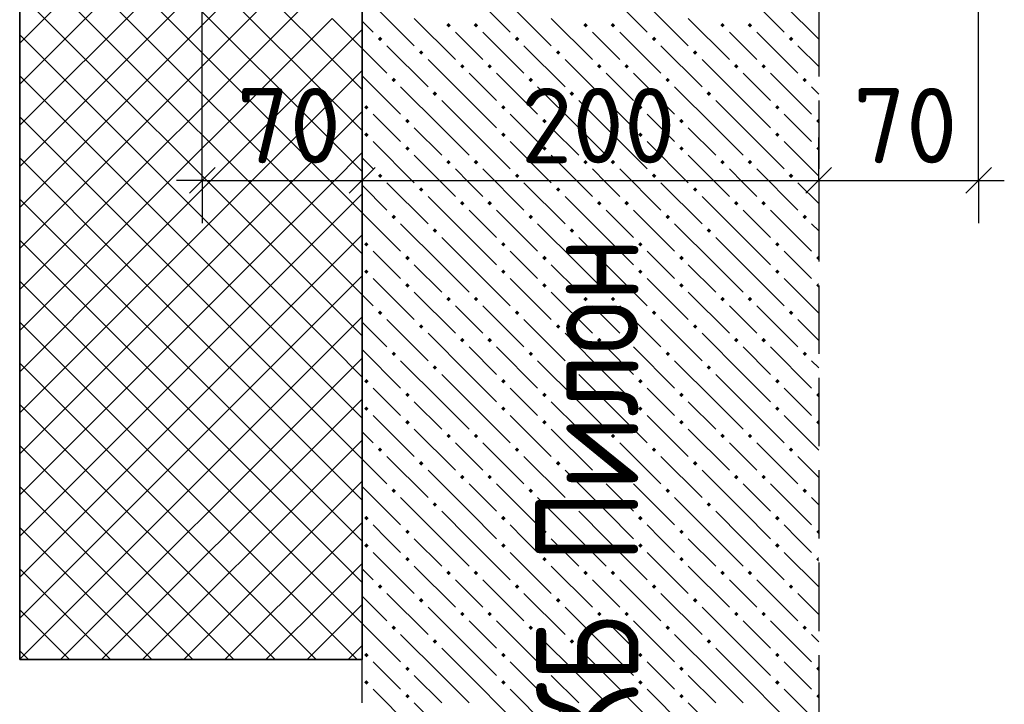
# Model space of a CAD drawing. Header units: millimetres. Extents: x 40580 to 1930067, y -240640 to 81020.
# Tile 385 of 656: x 1108985 to 1111860, y -203532 to -201532. Entities that reach past the tile are written whole.
import ezdxf

# ---------------------------------------------------------------- set-up
doc = ezdxf.new("R2010")
doc.units = ezdxf.units.MM
doc.linetypes.add('______2', pattern=[270, 200, -70])
for name, color, linetype, lineweight in [('Standard', 7, 'Continuous', 25), ('ЖБ Перекрытие верхний уровень', 7, 'Continuous', 35), ('Примечания', 7, 'Continuous', 13)]:
    doc.layers.add(name, color=color, linetype=linetype, lineweight=lineweight)
doc.layers.add('Стилевая поверхн.', color=7, linetype='Continuous')
doc.styles.add('GOST 2.304', font='isocpeur.ttf', dxfattribs={"width": 0.8})
doc.styles.add('ISOCPEUR', font='isocpeur.ttf')

msp = doc.modelspace()

# ---------------------------------------------------------------- hatches: boundary and pattern name
at = {"layer": 'Стилевая поверхн.', "linetype": 'Continuous', "lineweight": -3, "transparency": 33554687}
for points in [[(1110230.9, -201548.3), (1110237.4, -201541.8), (1110243.9, -201548.3), (1110237.4, -201554.8)], [(1110310.9, -201548.3), (1110317.4, -201541.8), (1110323.9, -201548.3), (1110317.4, -201554.8)], [(1110630.9, -201548.3), (1110637.4, -201541.8), (1110643.9, -201548.3), (1110637.4, -201554.8)], [(1110710.9, -201548.3), (1110717.4, -201541.8), (1110723.9, -201548.3), (1110717.4, -201554.8)], [(1111030.9, -201548.3), (1111037.4, -201541.8), (1111043.9, -201548.3), (1111037.4, -201554.8)], [(1111110.9, -201548.3), (1111117.4, -201541.8), (1111123.9, -201548.3), (1111117.4, -201554.8)], [(1110030.9, -201588.3), (1110037.4, -201581.8), (1110043.9, -201588.3), (1110037.4, -201594.8)], [(1110430.9, -201588.3), (1110437.4, -201581.8), (1110443.9, -201588.3), (1110437.4, -201594.8)], [(1110830.9, -201588.3), (1110837.4, -201581.8), (1110843.9, -201588.3), (1110837.4, -201594.8)], [(1111230.9, -201588.3), (1111237.4, -201581.8), (1111243.9, -201588.3), (1111237.4, -201594.8)], [(1110150.9, -201628.3), (1110157.4, -201621.8), (1110163.9, -201628.3), (1110157.4, -201634.8)], [(1110550.9, -201628.3), (1110557.4, -201621.8), (1110563.9, -201628.3), (1110557.4, -201634.8)], [(1110950.9, -201628.3), (1110957.4, -201621.8), (1110963.9, -201628.3), (1110957.4, -201634.8)], [(1110270.9, -201668.3), (1110277.4, -201661.8), (1110283.9, -201668.3), (1110277.4, -201674.8)], [(1110350.9, -201668.3), (1110357.4, -201661.8), (1110363.9, -201668.3), (1110357.4, -201674.8)], [(1110670.9, -201668.3), (1110677.4, -201661.8), (1110683.9, -201668.3), (1110677.4, -201674.8)], [(1110750.9, -201668.3), (1110757.4, -201661.8), (1110763.9, -201668.3), (1110757.4, -201674.8)], [(1111070.9, -201668.3), (1111077.4, -201661.8), (1111083.9, -201668.3), (1111077.4, -201674.8)], [(1111150.9, -201668.3), (1111157.4, -201661.8), (1111163.9, -201668.3), (1111157.4, -201674.8)], [(1110070.9, -201708.3), (1110077.4, -201701.8), (1110083.9, -201708.3), (1110077.4, -201714.8)], [(1110470.9, -201708.3), (1110477.4, -201701.8), (1110483.9, -201708.3), (1110477.4, -201714.8)], [(1110870.9, -201708.3), (1110877.4, -201701.8), (1110883.9, -201708.3), (1110877.4, -201714.8)], [(1111270.9, -201708.3), (1111277.4, -201701.8), (1111283.9, -201708.3), (1111277.4, -201714.8)], [(1110190.9, -201748.3), (1110197.4, -201741.8), (1110203.9, -201748.3), (1110197.4, -201754.8)], [(1110590.9, -201748.3), (1110597.4, -201741.8), (1110603.9, -201748.3), (1110597.4, -201754.8)], [(1110990.9, -201748.3), (1110997.4, -201741.8), (1111003.9, -201748.3), (1110997.4, -201754.8)], [(1109990.9, -201788.3), (1109997.4, -201781.8), (1110003.9, -201788.3), (1109997.4, -201794.8)], [(1110390.9, -201788.3), (1110397.4, -201781.8), (1110403.9, -201788.3), (1110397.4, -201794.8)], [(1110790.9, -201788.3), (1110797.4, -201781.8), (1110803.9, -201788.3), (1110797.4, -201794.8)], [(1111190.9, -201788.3), (1111197.4, -201781.8), (1111203.9, -201788.3), (1111197.4, -201794.8)], [(1110110.9, -201828.3), (1110117.4, -201821.8), (1110123.9, -201828.3), (1110117.4, -201834.8)], [(1110510.9, -201828.3), (1110517.4, -201821.8), (1110523.9, -201828.3), (1110517.4, -201834.8)], [(1110910.9, -201828.3), (1110917.4, -201821.8), (1110923.9, -201828.3), (1110917.4, -201834.8)], [(1111310.9, -201828.3), (1111317.4, -201821.8), (1111318.4, -201822.8), (1111318.4, -201833.7), (1111317.4, -201834.8)], [(1109990.9, -201868.3), (1109997.4, -201861.8), (1110003.9, -201868.3), (1109997.4, -201874.8)], [(1110390.9, -201868.3), (1110397.4, -201861.8), (1110403.9, -201868.3), (1110397.4, -201874.8)], [(1110790.9, -201868.3), (1110797.4, -201861.8), (1110803.9, -201868.3), (1110797.4, -201874.8)], [(1111190.9, -201868.3), (1111197.4, -201861.8), (1111203.9, -201868.3), (1111197.4, -201874.8)], [(1110110.9, -201908.3), (1110117.4, -201901.8), (1110123.9, -201908.3), (1110117.4, -201914.8)], [(1110510.9, -201908.3), (1110517.4, -201901.8), (1110523.9, -201908.3), (1110517.4, -201914.8)], [(1110910.9, -201908.3), (1110917.4, -201901.8), (1110923.9, -201908.3), (1110917.4, -201914.8)], [(1111310.9, -201908.3), (1111317.4, -201901.8), (1111318.4, -201902.8), (1111318.4, -201913.7), (1111317.4, -201914.8)], [(1110230.9, -201948.3), (1110237.4, -201941.8), (1110243.9, -201948.3), (1110237.4, -201954.8)], [(1110310.9, -201948.3), (1110317.4, -201941.8), (1110323.9, -201948.3), (1110317.4, -201954.8)], [(1110630.9, -201948.3), (1110637.4, -201941.8), (1110643.9, -201948.3), (1110637.4, -201954.8)], [(1110710.9, -201948.3), (1110717.4, -201941.8), (1110723.9, -201948.3), (1110717.4, -201954.8)], [(1111030.9, -201948.3), (1111037.4, -201941.8), (1111043.9, -201948.3), (1111037.4, -201954.8)], [(1111110.9, -201948.3), (1111117.4, -201941.8), (1111123.9, -201948.3), (1111117.4, -201954.8)], [(1110030.9, -201988.3), (1110037.4, -201981.8), (1110043.9, -201988.3), (1110037.4, -201994.8)], [(1110430.9, -201988.3), (1110437.4, -201981.8), (1110443.9, -201988.3), (1110437.4, -201994.8)], [(1110830.9, -201988.3), (1110837.4, -201981.8), (1110843.9, -201988.3), (1110837.4, -201994.8)], [(1111230.9, -201988.3), (1111237.4, -201981.8), (1111243.9, -201988.3), (1111237.4, -201994.8)], [(1110150.9, -202028.3), (1110157.4, -202021.8), (1110163.9, -202028.3), (1110157.4, -202034.8)], [(1110550.9, -202028.3), (1110557.4, -202021.8), (1110563.9, -202028.3), (1110557.4, -202034.8)], [(1110950.9, -202028.3), (1110957.4, -202021.8), (1110963.9, -202028.3), (1110957.4, -202034.8)], [(1110270.9, -202068.3), (1110277.4, -202061.8), (1110283.9, -202068.3), (1110277.4, -202074.8)], [(1110350.9, -202068.3), (1110357.4, -202061.8), (1110363.9, -202068.3), (1110357.4, -202074.8)], [(1110670.9, -202068.3), (1110677.4, -202061.8), (1110683.9, -202068.3), (1110677.4, -202074.8)], [(1110750.9, -202068.3), (1110757.4, -202061.8), (1110763.9, -202068.3), (1110757.4, -202074.8)], [(1111070.9, -202068.3), (1111077.4, -202061.8), (1111083.9, -202068.3), (1111077.4, -202074.8)], [(1111150.9, -202068.3), (1111157.4, -202061.8), (1111163.9, -202068.3), (1111157.4, -202074.8)], [(1110070.9, -202108.3), (1110077.4, -202101.8), (1110083.9, -202108.3), (1110077.4, -202114.8)], [(1110470.9, -202108.3), (1110477.4, -202101.8), (1110483.9, -202108.3), (1110477.4, -202114.8)], [(1110870.9, -202108.3), (1110877.4, -202101.8), (1110883.9, -202108.3), (1110877.4, -202114.8)], [(1111270.9, -202108.3), (1111277.4, -202101.8), (1111283.9, -202108.3), (1111277.4, -202114.8)], [(1110190.9, -202148.3), (1110197.4, -202141.8), (1110203.9, -202148.3), (1110197.4, -202154.8)], [(1110590.9, -202148.3), (1110597.4, -202141.8), (1110603.9, -202148.3), (1110597.4, -202154.8)], [(1110990.9, -202148.3), (1110997.4, -202141.8), (1111003.9, -202148.3), (1110997.4, -202154.8)], [(1109990.9, -202188.3), (1109997.4, -202181.8), (1110003.9, -202188.3), (1109997.4, -202194.8)], [(1110390.9, -202188.3), (1110397.4, -202181.8), (1110403.9, -202188.3), (1110397.4, -202194.8)], [(1110790.9, -202188.3), (1110797.4, -202181.8), (1110803.9, -202188.3), (1110797.4, -202194.8)], [(1111190.9, -202188.3), (1111197.4, -202181.8), (1111203.9, -202188.3), (1111197.4, -202194.8)], [(1110110.9, -202228.3), (1110117.4, -202221.8), (1110123.9, -202228.3), (1110117.4, -202234.8)], [(1110510.9, -202228.3), (1110517.4, -202221.8), (1110523.9, -202228.3), (1110517.4, -202234.8)], [(1110910.9, -202228.3), (1110917.4, -202221.8), (1110923.9, -202228.3), (1110917.4, -202234.8)], [(1111310.9, -202228.3), (1111317.4, -202221.8), (1111318.4, -202222.8), (1111318.4, -202233.7), (1111317.4, -202234.8)], [(1109990.9, -202268.3), (1109997.4, -202261.8), (1110003.9, -202268.3), (1109997.4, -202274.8)], [(1110390.9, -202268.3), (1110397.4, -202261.8), (1110403.9, -202268.3), (1110397.4, -202274.8)], [(1110790.9, -202268.3), (1110797.4, -202261.8), (1110803.9, -202268.3), (1110797.4, -202274.8)], [(1111190.9, -202268.3), (1111197.4, -202261.8), (1111203.9, -202268.3), (1111197.4, -202274.8)], [(1110110.9, -202308.3), (1110117.4, -202301.8), (1110123.9, -202308.3), (1110117.4, -202314.8)], [(1110510.9, -202308.3), (1110517.4, -202301.8), (1110523.9, -202308.3), (1110517.4, -202314.8)], [(1110910.9, -202308.3), (1110917.4, -202301.8), (1110923.9, -202308.3), (1110917.4, -202314.8)], [(1111310.9, -202308.3), (1111317.4, -202301.8), (1111318.4, -202302.8), (1111318.4, -202313.7), (1111317.4, -202314.8)], [(1110230.9, -202348.3), (1110237.4, -202341.8), (1110243.9, -202348.3), (1110237.4, -202354.8)], [(1110310.9, -202348.3), (1110317.4, -202341.8), (1110323.9, -202348.3), (1110317.4, -202354.8)], [(1110630.9, -202348.3), (1110637.4, -202341.8), (1110643.9, -202348.3), (1110637.4, -202354.8)], [(1110710.9, -202348.3), (1110717.4, -202341.8), (1110723.9, -202348.3), (1110717.4, -202354.8)], [(1111030.9, -202348.3), (1111037.4, -202341.8), (1111043.9, -202348.3), (1111037.4, -202354.8)], [(1111110.9, -202348.3), (1111117.4, -202341.8), (1111123.9, -202348.3), (1111117.4, -202354.8)], [(1110030.9, -202388.3), (1110037.4, -202381.8), (1110043.9, -202388.3), (1110037.4, -202394.8)], [(1110430.9, -202388.3), (1110437.4, -202381.8), (1110443.9, -202388.3), (1110437.4, -202394.8)], [(1110830.9, -202388.3), (1110837.4, -202381.8), (1110843.9, -202388.3), (1110837.4, -202394.8)], [(1111230.9, -202388.3), (1111237.4, -202381.8), (1111243.9, -202388.3), (1111237.4, -202394.8)], [(1110150.9, -202428.3), (1110157.4, -202421.8), (1110163.9, -202428.3), (1110157.4, -202434.8)], [(1110550.9, -202428.3), (1110557.4, -202421.8), (1110563.9, -202428.3), (1110557.4, -202434.8)], [(1110950.9, -202428.3), (1110957.4, -202421.8), (1110963.9, -202428.3), (1110957.4, -202434.8)], [(1110270.9, -202468.3), (1110277.4, -202461.8), (1110283.9, -202468.3), (1110277.4, -202474.8)], [(1110350.9, -202468.3), (1110357.4, -202461.8), (1110363.9, -202468.3), (1110357.4, -202474.8)], [(1110670.9, -202468.3), (1110677.4, -202461.8), (1110683.9, -202468.3), (1110677.4, -202474.8)], [(1110750.9, -202468.3), (1110757.4, -202461.8), (1110763.9, -202468.3), (1110757.4, -202474.8)], [(1111070.9, -202468.3), (1111077.4, -202461.8), (1111083.9, -202468.3), (1111077.4, -202474.8)], [(1111150.9, -202468.3), (1111157.4, -202461.8), (1111163.9, -202468.3), (1111157.4, -202474.8)], [(1110070.9, -202508.3), (1110077.4, -202501.8), (1110083.9, -202508.3), (1110077.4, -202514.8)], [(1110470.9, -202508.3), (1110477.4, -202501.8), (1110483.9, -202508.3), (1110477.4, -202514.8)], [(1110870.9, -202508.3), (1110877.4, -202501.8), (1110883.9, -202508.3), (1110877.4, -202514.8)], [(1111270.9, -202508.3), (1111277.4, -202501.8), (1111283.9, -202508.3), (1111277.4, -202514.8)], [(1110190.9, -202548.3), (1110197.4, -202541.8), (1110203.9, -202548.3), (1110197.4, -202554.8)], [(1110590.9, -202548.3), (1110597.4, -202541.8), (1110603.9, -202548.3), (1110597.4, -202554.8)], [(1110990.9, -202548.3), (1110997.4, -202541.8), (1111003.9, -202548.3), (1110997.4, -202554.8)], [(1109990.9, -202588.3), (1109997.4, -202581.8), (1110003.9, -202588.3), (1109997.4, -202594.8)], [(1110390.9, -202588.3), (1110397.4, -202581.8), (1110403.9, -202588.3), (1110397.4, -202594.8)], [(1110790.9, -202588.3), (1110797.4, -202581.8), (1110803.9, -202588.3), (1110797.4, -202594.8)], [(1111190.9, -202588.3), (1111197.4, -202581.8), (1111203.9, -202588.3), (1111197.4, -202594.8)], [(1110110.9, -202628.3), (1110117.4, -202621.8), (1110123.9, -202628.3), (1110117.4, -202634.8)], [(1110510.9, -202628.3), (1110517.4, -202621.8), (1110523.9, -202628.3), (1110517.4, -202634.8)], [(1110910.9, -202628.3), (1110917.4, -202621.8), (1110923.9, -202628.3), (1110917.4, -202634.8)], [(1111310.9, -202628.3), (1111317.4, -202621.8), (1111318.4, -202622.8), (1111318.4, -202633.7), (1111317.4, -202634.8)], [(1109990.9, -202668.3), (1109997.4, -202661.8), (1110003.9, -202668.3), (1109997.4, -202674.8)], [(1110390.9, -202668.3), (1110397.4, -202661.8), (1110403.9, -202668.3), (1110397.4, -202674.8)], [(1110790.9, -202668.3), (1110797.4, -202661.8), (1110803.9, -202668.3), (1110797.4, -202674.8)], [(1111190.9, -202668.3), (1111197.4, -202661.8), (1111203.9, -202668.3), (1111197.4, -202674.8)], [(1110110.9, -202708.3), (1110117.4, -202701.8), (1110123.9, -202708.3), (1110117.4, -202714.8)], [(1110510.9, -202708.3), (1110517.4, -202701.8), (1110523.9, -202708.3), (1110517.4, -202714.8)], [(1110910.9, -202708.3), (1110917.4, -202701.8), (1110923.9, -202708.3), (1110917.4, -202714.8)], [(1111310.9, -202708.3), (1111317.4, -202701.8), (1111318.4, -202702.8), (1111318.4, -202713.7), (1111317.4, -202714.8)], [(1110230.9, -202748.3), (1110237.4, -202741.8), (1110243.9, -202748.3), (1110237.4, -202754.8)], [(1110310.9, -202748.3), (1110317.4, -202741.8), (1110323.9, -202748.3), (1110317.4, -202754.8)], [(1110630.9, -202748.3), (1110637.4, -202741.8), (1110643.9, -202748.3), (1110637.4, -202754.8)], [(1110710.9, -202748.3), (1110717.4, -202741.8), (1110723.9, -202748.3), (1110717.4, -202754.8)], [(1111030.9, -202748.3), (1111037.4, -202741.8), (1111043.9, -202748.3), (1111037.4, -202754.8)], [(1111110.9, -202748.3), (1111117.4, -202741.8), (1111123.9, -202748.3), (1111117.4, -202754.8)], [(1110030.9, -202788.3), (1110037.4, -202781.8), (1110043.9, -202788.3), (1110037.4, -202794.8)], [(1110430.9, -202788.3), (1110437.4, -202781.8), (1110443.9, -202788.3), (1110437.4, -202794.8)], [(1110830.9, -202788.3), (1110837.4, -202781.8), (1110843.9, -202788.3), (1110837.4, -202794.8)], [(1111230.9, -202788.3), (1111237.4, -202781.8), (1111243.9, -202788.3), (1111237.4, -202794.8)], [(1110150.9, -202828.3), (1110157.4, -202821.8), (1110163.9, -202828.3), (1110157.4, -202834.8)], [(1110550.9, -202828.3), (1110557.4, -202821.8), (1110563.9, -202828.3), (1110557.4, -202834.8)], [(1110950.9, -202828.3), (1110957.4, -202821.8), (1110963.9, -202828.3), (1110957.4, -202834.8)], [(1110270.9, -202868.3), (1110277.4, -202861.8), (1110283.9, -202868.3), (1110277.4, -202874.8)], [(1110350.9, -202868.3), (1110357.4, -202861.8), (1110363.9, -202868.3), (1110357.4, -202874.8)], [(1110670.9, -202868.3), (1110677.4, -202861.8), (1110683.9, -202868.3), (1110677.4, -202874.8)], [(1110750.9, -202868.3), (1110757.4, -202861.8), (1110763.9, -202868.3), (1110757.4, -202874.8)], [(1111070.9, -202868.3), (1111077.4, -202861.8), (1111083.9, -202868.3), (1111077.4, -202874.8)], [(1111150.9, -202868.3), (1111157.4, -202861.8), (1111163.9, -202868.3), (1111157.4, -202874.8)], [(1110070.9, -202908.3), (1110077.4, -202901.8), (1110083.9, -202908.3), (1110077.4, -202914.8)], [(1110470.9, -202908.3), (1110477.4, -202901.8), (1110483.9, -202908.3), (1110477.4, -202914.8)], [(1110870.9, -202908.3), (1110877.4, -202901.8), (1110883.9, -202908.3), (1110877.4, -202914.8)], [(1111270.9, -202908.3), (1111277.4, -202901.8), (1111283.9, -202908.3), (1111277.4, -202914.8)], [(1110190.9, -202948.3), (1110197.4, -202941.8), (1110203.9, -202948.3), (1110197.4, -202954.8)], [(1110590.9, -202948.3), (1110597.4, -202941.8), (1110603.9, -202948.3), (1110597.4, -202954.8)], [(1110990.9, -202948.3), (1110997.4, -202941.8), (1111003.9, -202948.3), (1110997.4, -202954.8)], [(1109990.9, -202988.3), (1109997.4, -202981.8), (1110003.9, -202988.3), (1109997.4, -202994.8)], [(1110390.9, -202988.3), (1110397.4, -202981.8), (1110403.9, -202988.3), (1110397.4, -202994.8)], [(1110790.9, -202988.3), (1110797.4, -202981.8), (1110803.9, -202988.3), (1110797.4, -202994.8)], [(1111190.9, -202988.3), (1111197.4, -202981.8), (1111203.9, -202988.3), (1111197.4, -202994.8)], [(1110110.9, -203028.3), (1110117.4, -203021.8), (1110123.9, -203028.3), (1110117.4, -203034.8)], [(1110510.9, -203028.3), (1110517.4, -203021.8), (1110523.9, -203028.3), (1110517.4, -203034.8)], [(1110910.9, -203028.3), (1110917.4, -203021.8), (1110923.9, -203028.3), (1110917.4, -203034.8)], [(1111310.9, -203028.3), (1111317.4, -203021.8), (1111318.4, -203022.8), (1111318.4, -203033.7), (1111317.4, -203034.8)], [(1109990.9, -203068.3), (1109997.4, -203061.8), (1110003.9, -203068.3), (1109997.4, -203074.8)], [(1110390.9, -203068.3), (1110397.4, -203061.8), (1110403.9, -203068.3), (1110397.4, -203074.8)], [(1110790.9, -203068.3), (1110797.4, -203061.8), (1110803.9, -203068.3), (1110797.4, -203074.8)], [(1111190.9, -203068.3), (1111197.4, -203061.8), (1111203.9, -203068.3), (1111197.4, -203074.8)], [(1110110.9, -203108.3), (1110117.4, -203101.8), (1110123.9, -203108.3), (1110117.4, -203114.8)], [(1110510.9, -203108.3), (1110517.4, -203101.8), (1110523.9, -203108.3), (1110517.4, -203114.8)], [(1110910.9, -203108.3), (1110917.4, -203101.8), (1110923.9, -203108.3), (1110917.4, -203114.8)], [(1111310.9, -203108.3), (1111317.4, -203101.8), (1111318.4, -203102.8), (1111318.4, -203113.7), (1111317.4, -203114.8)], [(1110230.9, -203148.3), (1110237.4, -203141.8), (1110243.9, -203148.3), (1110237.4, -203154.8)], [(1110310.9, -203148.3), (1110317.4, -203141.8), (1110323.9, -203148.3), (1110317.4, -203154.8)], [(1110630.9, -203148.3), (1110637.4, -203141.8), (1110643.9, -203148.3), (1110637.4, -203154.8)], [(1110710.9, -203148.3), (1110717.4, -203141.8), (1110723.9, -203148.3), (1110717.4, -203154.8)], [(1111030.9, -203148.3), (1111037.4, -203141.8), (1111043.9, -203148.3), (1111037.4, -203154.8)], [(1111110.9, -203148.3), (1111117.4, -203141.8), (1111123.9, -203148.3), (1111117.4, -203154.8)], [(1110030.9, -203188.3), (1110037.4, -203181.8), (1110043.9, -203188.3), (1110037.4, -203194.8)], [(1110430.9, -203188.3), (1110437.4, -203181.8), (1110443.9, -203188.3), (1110437.4, -203194.8)], [(1110830.9, -203188.3), (1110837.4, -203181.8), (1110843.9, -203188.3), (1110837.4, -203194.8)], [(1111230.9, -203188.3), (1111237.4, -203181.8), (1111243.9, -203188.3), (1111237.4, -203194.8)], [(1110150.9, -203228.3), (1110157.4, -203221.8), (1110163.9, -203228.3), (1110157.4, -203234.8)], [(1110550.9, -203228.3), (1110557.4, -203221.8), (1110563.9, -203228.3), (1110557.4, -203234.8)], [(1110950.9, -203228.3), (1110957.4, -203221.8), (1110963.9, -203228.3), (1110957.4, -203234.8)], [(1110270.9, -203268.3), (1110277.4, -203261.8), (1110283.9, -203268.3), (1110277.4, -203274.8)], [(1110350.9, -203268.3), (1110357.4, -203261.8), (1110363.9, -203268.3), (1110357.4, -203274.8)], [(1110670.9, -203268.3), (1110677.4, -203261.8), (1110683.9, -203268.3), (1110677.4, -203274.8)], [(1110750.9, -203268.3), (1110757.4, -203261.8), (1110763.9, -203268.3), (1110757.4, -203274.8)], [(1111070.9, -203268.3), (1111077.4, -203261.8), (1111083.9, -203268.3), (1111077.4, -203274.8)], [(1111150.9, -203268.3), (1111157.4, -203261.8), (1111163.9, -203268.3), (1111157.4, -203274.8)], [(1110070.9, -203308.3), (1110077.4, -203301.8), (1110083.9, -203308.3), (1110077.4, -203314.8)], [(1110470.9, -203308.3), (1110477.4, -203301.8), (1110483.9, -203308.3), (1110477.4, -203314.8)], [(1110870.9, -203308.3), (1110877.4, -203301.8), (1110883.9, -203308.3), (1110877.4, -203314.8)], [(1111270.9, -203308.3), (1111277.4, -203301.8), (1111283.9, -203308.3), (1111277.4, -203314.8)], [(1110190.9, -203348.3), (1110197.4, -203341.8), (1110203.9, -203348.3), (1110197.4, -203354.8)], [(1110590.9, -203348.3), (1110597.4, -203341.8), (1110603.9, -203348.3), (1110597.4, -203354.8)], [(1110990.9, -203348.3), (1110997.4, -203341.8), (1111003.9, -203348.3), (1110997.4, -203354.8)], [(1109990.9, -203388.3), (1109997.4, -203381.8), (1110003.9, -203388.3), (1109997.4, -203394.8)], [(1110390.9, -203388.3), (1110397.4, -203381.8), (1110403.9, -203388.3), (1110397.4, -203394.8)], [(1110790.9, -203388.3), (1110797.4, -203381.8), (1110803.9, -203388.3), (1110797.4, -203394.8)], [(1111190.9, -203388.3), (1111197.4, -203381.8), (1111203.9, -203388.3), (1111197.4, -203394.8)], [(1110110.9, -203428.3), (1110117.4, -203421.8), (1110123.9, -203428.3), (1110117.4, -203434.8)], [(1110510.9, -203428.3), (1110517.4, -203421.8), (1110523.9, -203428.3), (1110517.4, -203434.8)], [(1110910.9, -203428.3), (1110917.4, -203421.8), (1110923.9, -203428.3), (1110917.4, -203434.8)], [(1111310.9, -203428.3), (1111317.4, -203421.8), (1111318.4, -203422.8), (1111318.4, -203433.7), (1111317.4, -203434.8)], [(1109990.9, -203468.3), (1109997.4, -203461.8), (1110003.9, -203468.3), (1109997.4, -203474.8)], [(1110390.9, -203468.3), (1110397.4, -203461.8), (1110403.9, -203468.3), (1110397.4, -203474.8)], [(1110790.9, -203468.3), (1110797.4, -203461.8), (1110803.9, -203468.3), (1110797.4, -203474.8)], [(1111190.9, -203468.3), (1111197.4, -203461.8), (1111203.9, -203468.3), (1111197.4, -203474.8)], [(1110110.9, -203508.3), (1110117.4, -203501.8), (1110123.9, -203508.3), (1110117.4, -203514.8)], [(1110510.9, -203508.3), (1110517.4, -203501.8), (1110523.9, -203508.3), (1110517.4, -203514.8)], [(1110910.9, -203508.3), (1110917.4, -203501.8), (1110923.9, -203508.3), (1110917.4, -203514.8)], [(1111310.9, -203508.3), (1111317.4, -203501.8), (1111318.4, -203502.8), (1111318.4, -203513.7), (1111317.4, -203514.8)]]:
    msp.add_hatch(color=7, dxfattribs=at).paths.add_polyline_path(points, flags=16)

# ---------------------------------------------------------------- linework, layer by layer
at = {"layer": 'Standard', "color": 251, "linetype": 'Continuous', "lineweight": -3, "true_color": 0x656565, "transparency": 33554687}
for p, q in [((1109518.4, -202001.5), (1109518.4, -200101.5)), ((1111785.1, -202001.5), (1111785.1, -201034.9)), ((1109518.4, -202001.5), (1109518.4, -201876.5)), ((1109985.1, -202001.5), (1109985.1, -201876.5)), ((1111318.4, -202001.5), (1111318.4, -201876.5)), ((1111785.1, -202001.5), (1111785.1, -201876.5)), ((1109518.4, -202001.5), (1109518.4, -202126.5)), ((1109985.1, -202001.5), (1109985.1, -202126.5)), ((1109985.1, -202001.5), (1109985.1, -202001.5)), ((1111318.4, -202001.5), (1111318.4, -202126.5)), ((1111318.4, -202001.5), (1111318.4, -202001.5)), ((1111785.1, -202001.5), (1111785.1, -202126.5))]:
    msp.add_line(p, q, dxfattribs=at)
at = {"layer": 'Standard', "color": 7, "linetype": 'Continuous', "lineweight": 25, "transparency": 33554687}
for p, q in [((1109480.9, -202039), (1109555.9, -201964)), ((1109947.6, -202039), (1110022.6, -201964)), ((1111280.9, -202039), (1111355.9, -201964)), ((1111747.6, -202039), (1111822.6, -201964))]:
    msp.add_line(p, q, dxfattribs=at)
at = {"layer": 'Standard', "color": 7, "linetype": 'Continuous', "lineweight": -3, "transparency": 33554687}
for p, q in [((1109518.4, -202001.5), (1109443.4, -202001.5)), ((1109518.4, -202001.5), (1109985.1, -202001.5)), ((1109985.1, -202001.5), (1111318.4, -202001.5)), ((1111318.4, -202001.5), (1111785.1, -202001.5)), ((1111785.1, -202001.5), (1111860.1, -202001.5))]:
    msp.add_line(p, q, dxfattribs=at)
at = {"layer": 'ЖБ Перекрытие верхний уровень', "transparency": 33554687}
for p, q in [((1108985.1, -203401.5), (1108985.1, -200401.5)), ((1109985.1, -200401.5), (1109985.1, -203401.5)), ((1109985.1, -203401.5), (1108985.1, -203401.5))]:
    msp.add_line(p, q, dxfattribs=at)
at = {"layer": 'Примечания', "color": 253, "linetype": '______2', "lineweight": -3, "true_color": 0xababab, "transparency": 33554687}
for p, q in [((1111318.4, -199068.2), (1111318.4, -204068.2)), ((1109985.1, -204068.2), (1109985.1, -203401.5))]:
    msp.add_line(p, q, dxfattribs=at)
at = {"layer": 'Стилевая поверхн.', "color": 252, "linetype": 'Continuous', "lineweight": 13, "true_color": 0x8f8f8f, "transparency": 33554687}
for p, q in [((1108985.1, -201600.6), (1109537.4, -201048.3)), ((1108985.1, -201720.6), (1109657.4, -201048.3)), ((1108985.1, -201840.6), (1109777.4, -201048.3)), ((1108985.1, -201960.6), (1109897.4, -201048.3)), ((1109057.4, -201048.3), (1109897.4, -201888.3)), ((1109177.4, -201048.3), (1109897.4, -201768.3)), ((1109297.4, -201048.3), (1109897.4, -201648.3)), ((1108985.1, -201096), (1109897.4, -202008.3)), ((1108985.1, -202080.6), (1109897.4, -201168.3)), ((1108985.1, -201216), (1109897.4, -202128.3)), ((1108985.1, -202200.6), (1109897.4, -201288.3)), ((1108985.1, -201336), (1109897.4, -202248.3)), ((1109057.4, -202248.3), (1109897.4, -201408.3)), ((1108985.1, -201456), (1109777.4, -202248.3)), ((1109177.4, -202248.3), (1109897.4, -201528.3)), ((1109897.4, -201528.3), (1109985.1, -201616)), ((1109897.4, -201648.3), (1109985.1, -201560.6)), ((1108985.1, -201576), (1109657.4, -202248.3)), ((1109297.4, -202248.3), (1109897.4, -201648.3)), ((1109897.4, -201648.3), (1109985.1, -201736)), ((1109897.4, -201768.3), (1109985.1, -201680.6)), ((1108985.1, -201696), (1109537.4, -202248.3)), ((1109417.4, -202248.3), (1109897.4, -201768.3)), ((1109897.4, -201768.3), (1109985.1, -201856)), ((1108985.1, -201816), (1109417.4, -202248.3)), ((1109897.4, -201888.3), (1109985.1, -201800.6)), ((1109537.4, -202248.3), (1109897.4, -201888.3)), ((1109897.4, -201888.3), (1109985.1, -201976)), ((1108985.1, -201936), (1109297.4, -202248.3)), ((1109897.4, -202008.3), (1109985.1, -201920.6)), ((1109657.4, -202248.3), (1109897.4, -202008.3)), ((1109897.4, -202008.3), (1109985.1, -202096)), ((1109897.4, -202128.3), (1109985.1, -202040.6)), ((1108985.1, -202056), (1109177.4, -202248.3)), ((1109777.4, -202248.3), (1109897.4, -202128.3)), ((1109897.4, -202128.3), (1109985.1, -202216)), ((1109897.4, -202248.3), (1109985.1, -202160.6)), ((1108985.1, -202176), (1109057.4, -202248.3)), ((1108985.1, -202320.6), (1109057.4, -202248.3)), ((1108985.1, -202440.6), (1109177.4, -202248.3)), ((1108985.1, -202560.6), (1109297.4, -202248.3)), ((1108985.1, -202680.6), (1109417.4, -202248.3)), ((1108985.1, -202800.6), (1109537.4, -202248.3)), ((1108985.1, -202920.6), (1109657.4, -202248.3)), ((1108985.1, -203040.6), (1109777.4, -202248.3)), ((1108985.1, -203160.6), (1109897.4, -202248.3)), ((1109057.4, -202248.3), (1109897.4, -203088.3)), ((1109177.4, -202248.3), (1109897.4, -202968.3)), ((1109297.4, -202248.3), (1109897.4, -202848.3)), ((1109417.4, -202248.3), (1109897.4, -202728.3)), ((1109537.4, -202248.3), (1109897.4, -202608.3)), ((1109657.4, -202248.3), (1109897.4, -202488.3)), ((1109777.4, -202248.3), (1109897.4, -202368.3)), ((1109897.4, -202248.3), (1109985.1, -202336)), ((1109897.4, -202368.3), (1109985.1, -202280.6)), ((1108985.1, -202296), (1109897.4, -203208.3)), ((1108985.1, -203280.6), (1109897.4, -202368.3)), ((1109897.4, -202368.3), (1109985.1, -202456)), ((1108985.1, -202416), (1109897.4, -203328.3)), ((1109897.4, -202488.3), (1109985.1, -202400.6)), ((1108985.1, -203400.6), (1109897.4, -202488.3)), ((1109897.4, -202488.3), (1109985.1, -202576)), ((1108985.1, -202536), (1109850.6, -203401.5)), ((1109897.4, -202608.3), (1109985.1, -202520.6)), ((1109104.1, -203401.5), (1109897.4, -202608.3)), ((1109897.4, -202608.3), (1109985.1, -202696)), ((1108985.1, -202656), (1109730.6, -203401.5)), ((1109897.4, -202728.3), (1109985.1, -202640.6)), ((1109224.1, -203401.5), (1109897.4, -202728.3)), ((1109897.4, -202728.3), (1109985.1, -202816)), ((1109897.4, -202848.3), (1109985.1, -202760.6)), ((1108985.1, -202776), (1109610.6, -203401.5)), ((1109344.1, -203401.5), (1109897.4, -202848.3)), ((1109897.4, -202848.3), (1109985.1, -202936)), ((1109897.4, -202968.3), (1109985.1, -202880.6)), ((1108985.1, -202896), (1109490.6, -203401.5)), ((1109464.1, -203401.5), (1109897.4, -202968.3)), ((1109897.4, -202968.3), (1109985.1, -203056)), ((1109897.4, -203088.3), (1109985.1, -203000.6)), ((1108985.1, -203016), (1109370.6, -203401.5)), ((1109584.1, -203401.5), (1109897.4, -203088.3)), ((1109897.4, -203088.3), (1109985.1, -203176)), ((1108985.1, -203136), (1109250.6, -203401.5)), ((1109897.4, -203208.3), (1109985.1, -203120.6)), ((1109704.1, -203401.5), (1109897.4, -203208.3)), ((1109897.4, -203208.3), (1109985.1, -203296)), ((1108985.1, -203256), (1109130.6, -203401.5)), ((1109897.4, -203328.3), (1109985.1, -203240.6)), ((1109824.1, -203401.5), (1109897.4, -203328.3)), ((1109897.4, -203328.3), (1109970.6, -203401.5)), ((1108985.1, -203376), (1109010.6, -203401.5)), ((1109944.1, -203401.5), (1109985.1, -203360.6))]:
    msp.add_line(p, q, dxfattribs=at)
at = {"layer": 'Стилевая поверхн.', "color": 9, "linetype": 'Continuous', "lineweight": -3, "true_color": 0xc7c7c7, "transparency": 33554687}
for p, q in [((1110297.4, -201448.3), (1110417.4, -201568.3)), ((1110697.4, -201448.3), (1110817.4, -201568.3)), ((1111097.4, -201448.3), (1111217.4, -201568.3)), ((1110017.4, -201488.3), (1110137.4, -201608.3)), ((1110417.4, -201488.3), (1110537.4, -201608.3)), ((1110817.4, -201488.3), (1110937.4, -201608.3)), ((1111217.4, -201488.3), (1111318.4, -201589.3)), ((1109985.1, -201536), (1110017.4, -201568.3)), ((1110137.4, -201528.3), (1110257.4, -201648.3)), ((1110537.4, -201528.3), (1110657.4, -201648.3)), ((1110937.4, -201528.3), (1111057.4, -201648.3)), ((1110297.4, -201608.3), (1110257.4, -201568.3)), ((1110337.4, -201568.3), (1110457.4, -201688.3)), ((1110697.4, -201608.3), (1110657.4, -201568.3)), ((1110737.4, -201568.3), (1110857.4, -201688.3)), ((1111097.4, -201608.3), (1111057.4, -201568.3)), ((1111137.4, -201568.3), (1111257.4, -201688.3)), ((1109985.1, -201616), (1110057.4, -201688.3)), ((1110057.4, -201608.3), (1110177.4, -201728.3)), ((1110337.4, -201648.3), (1110297.4, -201608.3)), ((1110457.4, -201608.3), (1110577.4, -201728.3)), ((1110737.4, -201648.3), (1110697.4, -201608.3)), ((1110857.4, -201608.3), (1110977.4, -201728.3)), ((1111137.4, -201648.3), (1111097.4, -201608.3)), ((1111257.4, -201608.3), (1111318.4, -201669.3)), ((1110297.4, -201768.3), (1110177.4, -201648.3)), ((1110697.4, -201768.3), (1110577.4, -201648.3)), ((1111097.4, -201768.3), (1110977.4, -201648.3)), ((1109985.1, -201696), (1110097.4, -201808.3)), ((1110297.4, -201688.3), (1110377.4, -201768.3)), ((1110377.4, -201688.3), (1110497.4, -201808.3)), ((1110697.4, -201688.3), (1110777.4, -201768.3)), ((1110777.4, -201688.3), (1110897.4, -201808.3)), ((1111097.4, -201688.3), (1111177.4, -201768.3)), ((1111177.4, -201688.3), (1111297.4, -201808.3)), ((1110217.4, -201848.3), (1110097.4, -201728.3)), ((1110617.4, -201848.3), (1110497.4, -201728.3)), ((1111017.4, -201848.3), (1110897.4, -201728.3)), ((1111318.4, -201749.3), (1111297.4, -201728.3)), ((1110217.4, -201768.3), (1110297.4, -201848.3)), ((1110297.4, -201768.3), (1110377.4, -201848.3)), ((1110617.4, -201768.3), (1110697.4, -201848.3)), ((1110697.4, -201768.3), (1110777.4, -201848.3)), ((1111017.4, -201768.3), (1111097.4, -201848.3)), ((1111097.4, -201768.3), (1111177.4, -201848.3)), ((1110057.4, -201848.3), (1110017.4, -201808.3)), ((1110457.4, -201848.3), (1110417.4, -201808.3)), ((1110857.4, -201848.3), (1110817.4, -201808.3)), ((1111257.4, -201848.3), (1111217.4, -201808.3)), ((1110097.4, -201888.3), (1110057.4, -201848.3)), ((1110137.4, -201848.3), (1110217.4, -201928.3)), ((1110217.4, -201848.3), (1110297.4, -201928.3)), ((1110297.4, -201848.3), (1110417.4, -201968.3)), ((1110497.4, -201888.3), (1110457.4, -201848.3)), ((1110537.4, -201848.3), (1110617.4, -201928.3)), ((1110617.4, -201848.3), (1110697.4, -201928.3)), ((1110697.4, -201848.3), (1110817.4, -201968.3)), ((1110897.4, -201888.3), (1110857.4, -201848.3)), ((1110937.4, -201848.3), (1111017.4, -201928.3)), ((1111017.4, -201848.3), (1111097.4, -201928.3)), ((1111097.4, -201848.3), (1111217.4, -201968.3)), ((1111297.4, -201888.3), (1111257.4, -201848.3)), ((1110017.4, -201888.3), (1110137.4, -202008.3)), ((1110417.4, -201888.3), (1110537.4, -202008.3)), ((1110817.4, -201888.3), (1110937.4, -202008.3)), ((1111217.4, -201888.3), (1111318.4, -201989.3)), ((1109985.1, -201936), (1110017.4, -201968.3)), ((1110137.4, -201928.3), (1110257.4, -202048.3)), ((1110537.4, -201928.3), (1110657.4, -202048.3)), ((1110937.4, -201928.3), (1111057.4, -202048.3)), ((1110297.4, -202008.3), (1110257.4, -201968.3)), ((1110337.4, -201968.3), (1110457.4, -202088.3)), ((1110697.4, -202008.3), (1110657.4, -201968.3)), ((1110737.4, -201968.3), (1110857.4, -202088.3)), ((1111097.4, -202008.3), (1111057.4, -201968.3)), ((1111137.4, -201968.3), (1111257.4, -202088.3)), ((1109985.1, -202016), (1110057.4, -202088.3)), ((1110057.4, -202008.3), (1110177.4, -202128.3)), ((1110337.4, -202048.3), (1110297.4, -202008.3)), ((1110457.4, -202008.3), (1110577.4, -202128.3)), ((1110737.4, -202048.3), (1110697.4, -202008.3)), ((1110857.4, -202008.3), (1110977.4, -202128.3)), ((1111137.4, -202048.3), (1111097.4, -202008.3)), ((1111257.4, -202008.3), (1111318.4, -202069.3)), ((1110297.4, -202168.3), (1110177.4, -202048.3)), ((1110697.4, -202168.3), (1110577.4, -202048.3)), ((1111097.4, -202168.3), (1110977.4, -202048.3)), ((1109985.1, -202096), (1110097.4, -202208.3)), ((1110297.4, -202088.3), (1110377.4, -202168.3)), ((1110377.4, -202088.3), (1110497.4, -202208.3)), ((1110697.4, -202088.3), (1110777.4, -202168.3)), ((1110777.4, -202088.3), (1110897.4, -202208.3)), ((1111097.4, -202088.3), (1111177.4, -202168.3)), ((1111177.4, -202088.3), (1111297.4, -202208.3)), ((1110217.4, -202248.3), (1110097.4, -202128.3)), ((1110617.4, -202248.3), (1110497.4, -202128.3)), ((1111017.4, -202248.3), (1110897.4, -202128.3)), ((1111318.4, -202149.3), (1111297.4, -202128.3)), ((1110217.4, -202168.3), (1110297.4, -202248.3)), ((1110297.4, -202168.3), (1110377.4, -202248.3)), ((1110617.4, -202168.3), (1110697.4, -202248.3)), ((1110697.4, -202168.3), (1110777.4, -202248.3)), ((1111017.4, -202168.3), (1111097.4, -202248.3)), ((1111097.4, -202168.3), (1111177.4, -202248.3)), ((1110057.4, -202248.3), (1110017.4, -202208.3)), ((1110457.4, -202248.3), (1110417.4, -202208.3)), ((1110857.4, -202248.3), (1110817.4, -202208.3)), ((1111257.4, -202248.3), (1111217.4, -202208.3)), ((1110097.4, -202288.3), (1110057.4, -202248.3)), ((1110137.4, -202248.3), (1110217.4, -202328.3)), ((1110217.4, -202248.3), (1110297.4, -202328.3)), ((1110297.4, -202248.3), (1110417.4, -202368.3)), ((1110497.4, -202288.3), (1110457.4, -202248.3)), ((1110537.4, -202248.3), (1110617.4, -202328.3)), ((1110617.4, -202248.3), (1110697.4, -202328.3)), ((1110697.4, -202248.3), (1110817.4, -202368.3)), ((1110897.4, -202288.3), (1110857.4, -202248.3)), ((1110937.4, -202248.3), (1111017.4, -202328.3)), ((1111017.4, -202248.3), (1111097.4, -202328.3)), ((1111097.4, -202248.3), (1111217.4, -202368.3)), ((1111297.4, -202288.3), (1111257.4, -202248.3)), ((1110017.4, -202288.3), (1110137.4, -202408.3)), ((1110417.4, -202288.3), (1110537.4, -202408.3)), ((1110817.4, -202288.3), (1110937.4, -202408.3)), ((1111217.4, -202288.3), (1111318.4, -202389.3)), ((1109985.1, -202336), (1110017.4, -202368.3)), ((1110137.4, -202328.3), (1110257.4, -202448.3)), ((1110537.4, -202328.3), (1110657.4, -202448.3)), ((1110937.4, -202328.3), (1111057.4, -202448.3)), ((1110297.4, -202408.3), (1110257.4, -202368.3)), ((1110337.4, -202368.3), (1110457.4, -202488.3)), ((1110697.4, -202408.3), (1110657.4, -202368.3)), ((1110737.4, -202368.3), (1110857.4, -202488.3)), ((1111097.4, -202408.3), (1111057.4, -202368.3)), ((1111137.4, -202368.3), (1111257.4, -202488.3)), ((1109985.1, -202416), (1110057.4, -202488.3)), ((1110057.4, -202408.3), (1110177.4, -202528.3)), ((1110337.4, -202448.3), (1110297.4, -202408.3)), ((1110457.4, -202408.3), (1110577.4, -202528.3)), ((1110737.4, -202448.3), (1110697.4, -202408.3)), ((1110857.4, -202408.3), (1110977.4, -202528.3)), ((1111137.4, -202448.3), (1111097.4, -202408.3)), ((1111257.4, -202408.3), (1111318.4, -202469.3)), ((1110297.4, -202568.3), (1110177.4, -202448.3)), ((1110697.4, -202568.3), (1110577.4, -202448.3)), ((1111097.4, -202568.3), (1110977.4, -202448.3)), ((1109985.1, -202496), (1110097.4, -202608.3)), ((1110297.4, -202488.3), (1110377.4, -202568.3)), ((1110377.4, -202488.3), (1110497.4, -202608.3)), ((1110697.4, -202488.3), (1110777.4, -202568.3)), ((1110777.4, -202488.3), (1110897.4, -202608.3)), ((1111097.4, -202488.3), (1111177.4, -202568.3)), ((1111177.4, -202488.3), (1111297.4, -202608.3)), ((1110217.4, -202648.3), (1110097.4, -202528.3)), ((1110617.4, -202648.3), (1110497.4, -202528.3)), ((1111017.4, -202648.3), (1110897.4, -202528.3)), ((1111318.4, -202549.3), (1111297.4, -202528.3)), ((1110217.4, -202568.3), (1110297.4, -202648.3)), ((1110297.4, -202568.3), (1110377.4, -202648.3)), ((1110617.4, -202568.3), (1110697.4, -202648.3)), ((1110697.4, -202568.3), (1110777.4, -202648.3)), ((1111017.4, -202568.3), (1111097.4, -202648.3)), ((1111097.4, -202568.3), (1111177.4, -202648.3)), ((1110057.4, -202648.3), (1110017.4, -202608.3)), ((1110457.4, -202648.3), (1110417.4, -202608.3)), ((1110857.4, -202648.3), (1110817.4, -202608.3)), ((1111257.4, -202648.3), (1111217.4, -202608.3)), ((1110097.4, -202688.3), (1110057.4, -202648.3)), ((1110137.4, -202648.3), (1110217.4, -202728.3)), ((1110217.4, -202648.3), (1110297.4, -202728.3)), ((1110297.4, -202648.3), (1110417.4, -202768.3)), ((1110497.4, -202688.3), (1110457.4, -202648.3)), ((1110537.4, -202648.3), (1110617.4, -202728.3)), ((1110617.4, -202648.3), (1110697.4, -202728.3)), ((1110697.4, -202648.3), (1110817.4, -202768.3)), ((1110897.4, -202688.3), (1110857.4, -202648.3)), ((1110937.4, -202648.3), (1111017.4, -202728.3)), ((1111017.4, -202648.3), (1111097.4, -202728.3)), ((1111097.4, -202648.3), (1111217.4, -202768.3)), ((1111297.4, -202688.3), (1111257.4, -202648.3)), ((1110017.4, -202688.3), (1110137.4, -202808.3)), ((1110417.4, -202688.3), (1110537.4, -202808.3)), ((1110817.4, -202688.3), (1110937.4, -202808.3)), ((1111217.4, -202688.3), (1111318.4, -202789.3)), ((1109985.1, -202736), (1110017.4, -202768.3)), ((1110137.4, -202728.3), (1110257.4, -202848.3)), ((1110537.4, -202728.3), (1110657.4, -202848.3)), ((1110937.4, -202728.3), (1111057.4, -202848.3)), ((1110297.4, -202808.3), (1110257.4, -202768.3)), ((1110337.4, -202768.3), (1110457.4, -202888.3)), ((1110697.4, -202808.3), (1110657.4, -202768.3)), ((1110737.4, -202768.3), (1110857.4, -202888.3)), ((1111097.4, -202808.3), (1111057.4, -202768.3)), ((1111137.4, -202768.3), (1111257.4, -202888.3)), ((1109985.1, -202816), (1110057.4, -202888.3)), ((1110057.4, -202808.3), (1110177.4, -202928.3)), ((1110337.4, -202848.3), (1110297.4, -202808.3)), ((1110457.4, -202808.3), (1110577.4, -202928.3)), ((1110737.4, -202848.3), (1110697.4, -202808.3)), ((1110857.4, -202808.3), (1110977.4, -202928.3)), ((1111137.4, -202848.3), (1111097.4, -202808.3)), ((1111257.4, -202808.3), (1111318.4, -202869.3)), ((1110297.4, -202968.3), (1110177.4, -202848.3)), ((1110697.4, -202968.3), (1110577.4, -202848.3)), ((1111097.4, -202968.3), (1110977.4, -202848.3)), ((1110297.4, -202888.3), (1110377.4, -202968.3)), ((1110377.4, -202888.3), (1110497.4, -203008.3)), ((1110697.4, -202888.3), (1110777.4, -202968.3)), ((1110777.4, -202888.3), (1110897.4, -203008.3)), ((1111097.4, -202888.3), (1111177.4, -202968.3)), ((1111177.4, -202888.3), (1111297.4, -203008.3)), ((1109985.1, -202896), (1110097.4, -203008.3)), ((1110217.4, -203048.3), (1110097.4, -202928.3)), ((1110617.4, -203048.3), (1110497.4, -202928.3)), ((1111017.4, -203048.3), (1110897.4, -202928.3)), ((1111318.4, -202949.3), (1111297.4, -202928.3)), ((1110217.4, -202968.3), (1110297.4, -203048.3)), ((1110297.4, -202968.3), (1110377.4, -203048.3)), ((1110617.4, -202968.3), (1110697.4, -203048.3)), ((1110697.4, -202968.3), (1110777.4, -203048.3)), ((1111017.4, -202968.3), (1111097.4, -203048.3)), ((1111097.4, -202968.3), (1111177.4, -203048.3)), ((1110057.4, -203048.3), (1110017.4, -203008.3)), ((1110457.4, -203048.3), (1110417.4, -203008.3)), ((1110857.4, -203048.3), (1110817.4, -203008.3)), ((1111257.4, -203048.3), (1111217.4, -203008.3)), ((1110097.4, -203088.3), (1110057.4, -203048.3)), ((1110137.4, -203048.3), (1110217.4, -203128.3)), ((1110217.4, -203048.3), (1110297.4, -203128.3)), ((1110297.4, -203048.3), (1110417.4, -203168.3)), ((1110497.4, -203088.3), (1110457.4, -203048.3)), ((1110537.4, -203048.3), (1110617.4, -203128.3)), ((1110617.4, -203048.3), (1110697.4, -203128.3)), ((1110697.4, -203048.3), (1110817.4, -203168.3)), ((1110897.4, -203088.3), (1110857.4, -203048.3)), ((1110937.4, -203048.3), (1111017.4, -203128.3)), ((1111017.4, -203048.3), (1111097.4, -203128.3)), ((1111097.4, -203048.3), (1111217.4, -203168.3)), ((1111297.4, -203088.3), (1111257.4, -203048.3)), ((1110017.4, -203088.3), (1110137.4, -203208.3)), ((1110417.4, -203088.3), (1110537.4, -203208.3)), ((1110817.4, -203088.3), (1110937.4, -203208.3)), ((1111217.4, -203088.3), (1111318.4, -203189.3)), ((1109985.1, -203136), (1110017.4, -203168.3)), ((1110137.4, -203128.3), (1110257.4, -203248.3)), ((1110537.4, -203128.3), (1110657.4, -203248.3)), ((1110937.4, -203128.3), (1111057.4, -203248.3)), ((1110297.4, -203208.3), (1110257.4, -203168.3)), ((1110337.4, -203168.3), (1110457.4, -203288.3)), ((1110697.4, -203208.3), (1110657.4, -203168.3)), ((1110737.4, -203168.3), (1110857.4, -203288.3)), ((1111097.4, -203208.3), (1111057.4, -203168.3)), ((1111137.4, -203168.3), (1111257.4, -203288.3)), ((1109985.1, -203216), (1110057.4, -203288.3)), ((1110057.4, -203208.3), (1110177.4, -203328.3)), ((1110337.4, -203248.3), (1110297.4, -203208.3)), ((1110457.4, -203208.3), (1110577.4, -203328.3)), ((1110737.4, -203248.3), (1110697.4, -203208.3)), ((1110857.4, -203208.3), (1110977.4, -203328.3)), ((1111137.4, -203248.3), (1111097.4, -203208.3)), ((1111257.4, -203208.3), (1111318.4, -203269.3)), ((1110297.4, -203368.3), (1110177.4, -203248.3)), ((1110697.4, -203368.3), (1110577.4, -203248.3)), ((1111097.4, -203368.3), (1110977.4, -203248.3)), ((1110297.4, -203288.3), (1110377.4, -203368.3)), ((1110377.4, -203288.3), (1110497.4, -203408.3)), ((1110697.4, -203288.3), (1110777.4, -203368.3)), ((1110777.4, -203288.3), (1110897.4, -203408.3)), ((1111097.4, -203288.3), (1111177.4, -203368.3)), ((1111177.4, -203288.3), (1111297.4, -203408.3)), ((1109985.1, -203296), (1110097.4, -203408.3)), ((1110217.4, -203448.3), (1110097.4, -203328.3)), ((1110617.4, -203448.3), (1110497.4, -203328.3)), ((1111017.4, -203448.3), (1110897.4, -203328.3)), ((1111318.4, -203349.3), (1111297.4, -203328.3)), ((1110217.4, -203368.3), (1110297.4, -203448.3)), ((1110297.4, -203368.3), (1110377.4, -203448.3)), ((1110617.4, -203368.3), (1110697.4, -203448.3)), ((1110697.4, -203368.3), (1110777.4, -203448.3)), ((1111017.4, -203368.3), (1111097.4, -203448.3)), ((1111097.4, -203368.3), (1111177.4, -203448.3)), ((1110057.4, -203448.3), (1110017.4, -203408.3)), ((1110457.4, -203448.3), (1110417.4, -203408.3)), ((1110857.4, -203448.3), (1110817.4, -203408.3)), ((1111257.4, -203448.3), (1111217.4, -203408.3)), ((1110097.4, -203488.3), (1110057.4, -203448.3)), ((1110137.4, -203448.3), (1110217.4, -203528.3)), ((1110217.4, -203448.3), (1110297.4, -203528.3)), ((1110297.4, -203448.3), (1110417.4, -203568.3)), ((1110497.4, -203488.3), (1110457.4, -203448.3)), ((1110537.4, -203448.3), (1110617.4, -203528.3)), ((1110617.4, -203448.3), (1110697.4, -203528.3)), ((1110697.4, -203448.3), (1110817.4, -203568.3)), ((1110897.4, -203488.3), (1110857.4, -203448.3)), ((1110937.4, -203448.3), (1111017.4, -203528.3)), ((1111017.4, -203448.3), (1111097.4, -203528.3)), ((1111097.4, -203448.3), (1111217.4, -203568.3)), ((1111297.4, -203488.3), (1111257.4, -203448.3)), ((1110017.4, -203488.3), (1110137.4, -203608.3)), ((1110417.4, -203488.3), (1110537.4, -203608.3)), ((1110817.4, -203488.3), (1110937.4, -203608.3)), ((1111217.4, -203488.3), (1111318.4, -203589.3)), ((1110137.4, -203528.3), (1110257.4, -203648.3)), ((1110537.4, -203528.3), (1110657.4, -203648.3)), ((1110937.4, -203528.3), (1111057.4, -203648.3))]:
    msp.add_line(p, q, dxfattribs=at)

# ---------------------------------------------------------------- texts
at = {"layer": 'Standard', "color": 7, "linetype": 'Continuous', "lineweight": 25, "transparency": 33554687, "char_height": 220, "attachment_point": 7, "style": 'ISOCPEUR'}
for s, insert, width in [('70', (1109618.8, -201951.5), 391.305), ('200', (1110448.5, -201951.5), 531.96), ('70', (1111418.8, -201951.5), 391.305)]:
    msp.add_mtext(s, dxfattribs=dict(at, insert=insert, width=width))
at = {"layer": 'Примечания', "color": 251, "linetype": 'Continuous', "lineweight": 25, "true_color": 0x656565, "transparency": 33554687, "insert": (1110791.8, -203747.4), "char_height": 300, "width": 1578.241, "attachment_point": 7, "rotation": 90, "style": 'GOST 2.304'}
msp.add_mtext('ЖБ\\~Пилон', dxfattribs=at)

doc.saveas('drawing.dxf')
